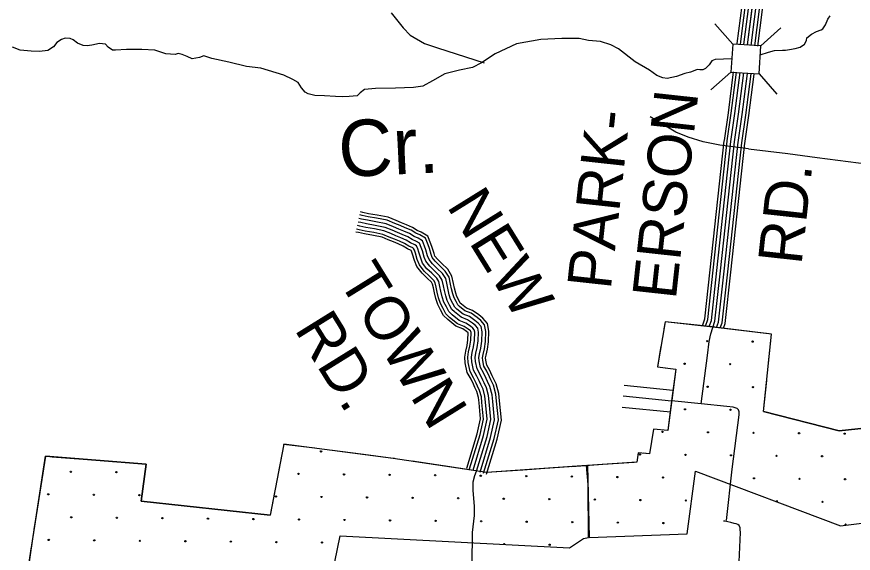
# Model space of a CAD drawing. Extents: x 1788175 to 1969470, y 584502 to 738744.
# Drawn here: x 1921193 to 1928256, y 643678 to 648203 of the extents above; entities that cross this region are included whole.
import ezdxf

# ---------------------------------------------------------------- set-up
doc = ezdxf.new("R2010")
doc.units = 0
for name, color, linetype in [('DESIGN - DRAINAGE - Bridges and Cross Drains Size Text', 7, 'Continuous'), ('DESIGN - EROSION CONTROL - Devices', 7, 'Continuous'), ('DESIGN - ROW - Right-of-Way and Easement Labels', 7, 'Continuous'), ('DESIGN - SCRATCH - User 1', 7, 'Continuous'), ('DESIGN - TRANSPORTATION - Text', 7, 'Continuous'), ('SURVEY - DRAINAGE - Area Shapes', 7, 'Continuous'), ('SURVEY - DRAINAGE - Storm Sewer', 7, 'Continuous'), ('SURVEY - PROPERTY - Owners', 7, 'Continuous'), ('SURVEY - TRANSPORTATION - Roads', 7, 'Continuous'), ('SURVEY - UTILITIES - Cable (Underground) with Text', 7, 'Continuous'), ('SURVEY - VEGETATION - Features with Text', 7, 'Continuous')]:
    doc.layers.add(name, color=color, linetype=linetype)

msp = doc.modelspace()

# ---------------------------------------------------------------- linework, layer by layer
at = {"layer": 'DESIGN - EROSION CONTROL - Devices'}
for centre in [(1927021.9, 645466.8), (1927406.5, 645463), (1926831.5, 645276.3), (1927216.1, 645272.6), (1927025.7, 645082.2), (1927410.2, 645078.5), (1926835.2, 644891.8), (1927219.8, 644888.1), (1926644.8, 644701.4), (1927029.4, 644697.6), (1927413.9, 644693.9), (1927798.5, 644690.2), (1928183.1, 644686.4), (1923762.6, 644537.1), (1926454.4, 644511), (1926839, 644507.2), (1927223.5, 644503.5), (1927608.1, 644499.8), (1927992.6, 644496), (1921649.4, 644365.4), (1922033.9, 644361.6), (1923572.1, 644346.7), (1923956.7, 644343), (1924341.3, 644339.2), (1924725.8, 644335.5), (1925110.4, 644331.8), (1925494.9, 644328), (1925879.5, 644324.3), (1926264, 644320.6), (1926648.6, 644316.8), (1927417.7, 644309.4), (1927802.2, 644305.6), (1928186.8, 644301.9), (1921459, 644175), (1921843.5, 644171.2), (1922228.1, 644167.5), (1923381.7, 644156.3), (1923766.3, 644152.6), (1924150.8, 644148.8), (1924535.4, 644145.1), (1924920, 644141.4), (1925304.5, 644137.6), (1925689.1, 644133.9), (1926073.6, 644130.2), (1926458.2, 644126.4), (1926842.7, 644122.7), (1927996.4, 644111.5), (1921653.1, 643980.8), (1922037.7, 643977.1), (1922422.2, 643973.3), (1922806.8, 643969.6), (1923191.3, 643965.9), (1923575.9, 643962.1), (1923960.4, 643958.4), (1924345, 643954.7), (1924729.5, 643950.9), (1925114.1, 643947.2), (1925498.6, 643943.5), (1925883.2, 643939.7), (1926267.8, 643936), (1926652.3, 643932.3), (1921462.7, 643790.4), (1921847.3, 643786.7), (1922231.8, 643782.9), (1922616.4, 643779.2), (1923000.9, 643775.5), (1923385.5, 643771.7), (1923770, 643768), (1925692.8, 643749.3)]:
    msp.add_circle(centre, 5.28, dxfattribs=at)
for centre, start, end in [((1926637.4, 645470.5), 289.28551, 50.91091), ((1927611.8, 644115.2), 304.333, 194.49629), ((1928190.5, 643917.3), 341.98153, 212.02096), ((1925308.2, 643753.1), 348.76591, 185.20847)]:
    msp.add_arc(centre, 5.28, start, end, dxfattribs=at)
at = {"layer": 'DESIGN - SCRATCH - User 1'}
for p, q in [((1926601.7, 645251.3), (1926758, 645231.8)), ((1926569, 644725.8), (1926536.2, 644517.4))]:
    msp.add_line(p, q, dxfattribs=at)
for points in [[(1929138.7, 644780), (1928818, 644782.2), (1928137.3, 644710.8), (1927497.5, 644872.2), (1927566.6, 645525.9), (1927070.6, 645584.1), (1926667.6, 645628.7), (1926601.7, 645251.3)], [(1926758, 645231.8), (1926722.3, 644963.6), (1926689, 644713.7), (1926569, 644725.8)], [(1925979, 643802.2), (1926020.6, 643811.9), (1926016.4, 644256.4), (1926004.3, 644417.1), (1925161, 644358.7), (1924370.1, 644478.4), (1923447.3, 644596.6), (1923331.4, 644000.4), (1922244, 644117.7), (1922286.1, 644429.9), (1921436.2, 644495.6), (1921325.8, 643798.6), (1921278.2, 643470.2)], [(1926012.4, 644417.1), (1926026.1, 643811.3), (1926854.7, 643842.3), (1926923.3, 644370.6), (1928149.5, 643910), (1928917.9, 644004.4), (1929349.3, 644071.8), (1930306.4, 643977.4), (1930427.7, 644354.9), (1930913.1, 644287.5), (1930993.9, 644530.2), (1931384.9, 644449.3), (1931196.2, 644085.3), (1931155.7, 643209), (1929821.1, 642993.3), (1929135.4, 642553.5)], [(1926536.2, 644517.4), (1926438.4, 644525.5), (1926429.2, 644445.1), (1926012.4, 644417.1)], [(1928941.8, 642500.5), (1928499.9, 642507.6), (1927615.8, 642393.3), (1926266.8, 642202.6), (1926131, 642973.1), (1923038.3, 642563.5), (1921949.4, 642901.7), (1921995.2, 643248.3), (1922037, 643452.9), (1922654.5, 643340.3), (1923809.9, 643276.1), (1923923.7, 643825.2), (1925860.4, 643723.2), (1925979, 643802.2)]]:
    msp.add_lwpolyline(points, dxfattribs=at)
at = {"layer": 'DESIGN - TRANSPORTATION - Text'}
for points in [[(1927470.5, 647882.2), (1927540.5, 647904.6), (1927590.4, 647918.9), (1927658, 647922.4), (1927683, 647922.4), (1927718.6, 647926), (1927764.8, 647936.7), (1927807.6, 647947.3), (1927843.2, 647972.3), (1927861, 648004.3), (1927864.5, 648025.7), (1927903.7, 648057.7), (1927946.4, 648079.1), (1927985.6, 648093.3), (1927999.8, 648100.4), (1928021.2, 648136.1), (1928042.6, 648182.3), (1928060.4, 648210.8)], [(1923446.7, 647712), (1923254, 647769.4), (1923133.8, 647783.7), (1922983.3, 647819.6), (1922840.9, 647851.7), (1922772.6, 647872.7), (1922734.8, 647860.2), (1922674.9, 647849.3), (1922630.7, 647866.7), (1922590.5, 647884.2), (1922556.4, 647893.7), (1922530.5, 647885.3), (1922452.4, 647890.2), (1922358, 647921), (1922247.9, 647927.4), (1922119.9, 647927.6), (1922028, 647922.3), (1922002, 647921.9), (1921965.7, 647945.5), (1921941.3, 647973.2), (1921891.3, 647978.5), (1921825.5, 647963.5), (1921787.5, 647957), (1921753.5, 647960.5), (1921705.2, 647979.8), (1921668.9, 648007.4), (1921642.7, 648019), (1921602.7, 648022.5), (1921570.8, 648012), (1921531.1, 647987.4), (1921503.6, 647951), (1921456.1, 647918.2), (1921384.2, 647909.2), (1921314.1, 647912.2), (1921222, 647922.9), (1921155.7, 647946)], [(1927230.2, 647847.3), (1927089, 647843.6), (1927063.1, 647831.2), (1927039.5, 647798.8), (1927008, 647766.3), (1926986.1, 647756), (1926960.1, 647755.7), (1926938.1, 647757.3), (1926904.2, 647744.9), (1926880.4, 647736.5), (1926832.5, 647723.8), (1926762.9, 647698.8), (1926685.1, 647683.7), (1926647, 647689.1), (1926596.7, 647708.5), (1926536.1, 647753.7), (1926413.2, 647824), (1926273.8, 647932.2), (1926209.3, 647967.4), (1926123, 647994.2), (1926020.9, 648002.8), (1925942.7, 648019.7), (1925794.7, 648019.6), (1925618.8, 648011.1), (1925411.3, 647974.1), (1925232.4, 647889.5), (1925117.4, 647813.7), (1925041.9, 647774.6), (1924932.2, 647753), (1924808.6, 647721.2), (1924703.3, 647663.7), (1924621.9, 647618.5), (1924542.1, 647605.3), (1924390.2, 647601.2), (1924222.2, 647596.8), (1924128.3, 647589.5), (1924092.7, 647562.9), (1924067, 647536.5), (1923999.1, 647531.5), (1923939.1, 647528.7), (1923885.1, 647531.9), (1923791, 647536.6), (1923709, 647539.5), (1923654.8, 647552.7), (1923628.6, 647566.4), (1923596.1, 647604), (1923569.6, 647647.7), (1923523.2, 647675), (1923446.7, 647712)]]:
    msp.add_lwpolyline(points, dxfattribs=at)
at = {"layer": 'SURVEY - DRAINAGE - Area Shapes'}
for points in [[(1926971.1, 644938.5), (1927025.6, 645347.1), (1927040.1, 645463.4), (1927053.2, 645527.7), (1927069.2, 645583.4)], [(1927234.6, 644386.8), (1927292.2, 644844.1), (1927291.8, 644870.1), (1927287.6, 644888.1), (1927275.4, 644899.9), (1927259.4, 644905.7), (1927241.3, 644909.5), (1927187.2, 644916.7), (1926971.1, 644938.5)], [(1927184.7, 643954.4), (1927234.6, 644386.8)], [(1925257.9, 642329.4), (1925217.4, 642526.8), (1925197.5, 642639.8), (1925178.9, 642745), (1925103.5, 642898.9), (1925070, 642976), (1925041.5, 643061.7), (1925018.2, 643157.5), (1925009.3, 643231.5), (1925008.4, 643295.6), (1925011.4, 643375.7), (1925038.6, 643586.4), (1925042.3, 643852.7), (1925057.4, 643996.5), (1925057.4, 644072.2), (1925046.1, 644208.5), (1925047.4, 644281.1), (1925060.2, 644332.3), (1925075.1, 644370.7)], [(1927386.7, 643064.9), (1927290.6, 643544.2), (1927302.6, 643852.8), (1927302.3, 643876.8), (1927302.1, 643892.9), (1927291.8, 643910.7), (1927281.7, 643920.6), (1927267.6, 643926.4), (1927251.6, 643928.2), (1927223.5, 643935.8), (1927171.4, 643947.1), (1927161, 643948.2)]]:
    msp.add_lwpolyline(points, dxfattribs=at)
at = {"layer": 'SURVEY - DRAINAGE - Storm Sewer'}
for p, q in [((1927238, 647973), (1927087.7, 648143.3)), ((1927475.2, 647958.2), (1927645.4, 648108.6)), ((1927223.3, 647735.9), (1927053.1, 647585.6)), ((1927460.5, 647721.2), (1927610.8, 647550.9))]:
    msp.add_line(p, q, dxfattribs=at)
msp.add_lwpolyline([(1927460.5, 647721.2), (1927475.2, 647958.3), (1927238, 647973), (1927223.3, 647735.9)], close=True, dxfattribs=at)
at = {"layer": 'SURVEY - PROPERTY - Owners'}
for points in [[(1926322.1, 645095.2), (1926731.4, 645053.9)], [(1926313, 645004.9), (1926722.3, 644963.6)], [(1926303.5, 644911.1), (1926712.8, 644869.8)]]:
    msp.add_lwpolyline(points, dxfattribs=at)
at = {"layer": 'SURVEY - TRANSPORTATION - Roads'}
for points in [[(1927356.1, 648622), (1927274.1, 647976.4)], [(1927447, 648641.5), (1927361.1, 647965.4)], [(1927381.6, 648618.7), (1927299.6, 647973.2)], [(1927412.4, 648614.8), (1927330.4, 647969.3)], [(1927443.1, 648610.8), (1927361.1, 647965.4)], [(1927473.9, 648606.8), (1927391.9, 647961.5)], [(1927504.6, 648602.8), (1927422.7, 647957.5)], [(1927529.1, 648599.7), (1927447.2, 647954.4)], [(1924353, 648235.4), (1924456.7, 648110.7), (1924513.5, 648047.4), (1924636.4, 647979), (1924744.8, 647942.5), (1925140.5, 647813.9)], [(1927167.6, 647160.3), (1927201.1, 647393.3), (1927245.1, 647740.1)], [(1927192.1, 647156.8), (1927225.6, 647390), (1927269.6, 647737)], [(1927222.8, 647152.4), (1927256.3, 647385.9), (1927300.4, 647733.1)], [(1927253.4, 647148), (1927287, 647381.7), (1927331.1, 647729.2)], [(1927253.4, 647148), (1927287, 647381.7), (1927331.1, 647729.2)], [(1927284.1, 647143.6), (1927317.7, 647377.6), (1927361.9, 647725.3)], [(1927314.8, 647139.2), (1927348.4, 647373.4), (1927392.6, 647721.4)], [(1927340.3, 647135.5), (1927373.9, 647370), (1927418.2, 647718.1)], [(1927372, 647088.3), (1927129.6, 647119), (1926989.2, 647147), (1926862.7, 647187.3), (1926758.1, 647229.9), (1926540.3, 647359.4)], [(1926981.6, 645596.4), (1927003.2, 645655.2), (1927048.1, 646069), (1927167.2, 647157.4)], [(1927006.9, 645593.6), (1927027.4, 645649.6), (1927072.6, 646066.4), (1927191.8, 647154.7)], [(1927038.5, 645589.7), (1927057.8, 645642.5), (1927103.5, 646063), (1927222.6, 647151.3)], [(1927069.2, 645583.3), (1927088.2, 645635.3), (1927134.3, 646059.6), (1927253.4, 647148)], [(1927069.2, 645583.3), (1927088.2, 645635.3), (1927134.3, 646059.6), (1927253.4, 647148)], [(1927101.7, 645582.1), (1927118.6, 645628.2), (1927165.1, 646056.3), (1927284.3, 647144.6)], [(1927133.3, 645578.3), (1927149, 645621.1), (1927195.9, 646052.9), (1927315.1, 647141.2)], [(1927159.6, 645575.1), (1927174.3, 645615.2), (1927221.5, 646050.1), (1927340.6, 647138.4)], [(1927372, 647088.3), (1927702.5, 647048.9), (1927950.9, 647016.4), (1928299.5, 646971.2), (1928820.3, 646906.5), (1929042.7, 646879.6)], [(1924385.4, 646460.2), (1924320.7, 646486.7), (1924230.8, 646504.7), (1924158.9, 646516.8), (1924110.6, 646527.5), (1924089.6, 646532.4)], [(1924395.1, 646484), (1924328.1, 646511.4), (1924235.5, 646530), (1924163.9, 646542), (1924116.3, 646552.6), (1924095.4, 646557.5)], [(1924350.2, 646374.1), (1924293.7, 646397.2), (1924214, 646413.2), (1924141.1, 646425.5), (1924090, 646436.9), (1924068.6, 646441.8)], [(1924361.9, 646402.8), (1924302.7, 646427), (1924219.6, 646443.7), (1924147, 646455.9), (1924096.8, 646467.1), (1924075.6, 646472)], [(1924361.9, 646402.8), (1924302.7, 646427), (1924219.6, 646443.7), (1924147, 646455.9), (1924096.8, 646467.1), (1924075.6, 646472)], [(1924373.6, 646431.5), (1924311.7, 646456.8), (1924225.2, 646474.2), (1924153, 646486.3), (1924103.7, 646497.3), (1924082.6, 646502.2)], [(1925183.6, 645164.8), (1925161, 645213.8), (1925137.9, 645255.3), (1925127.8, 645303.9), (1925126.2, 645326.8), (1925130.3, 645353.7), (1925141.8, 645402.6), (1925149.8, 645464.6), (1925153.3, 645549), (1925142.3, 645603.7), (1925110, 645642.2), (1925079.4, 645667.1), (1925029.1, 645702), (1924976.8, 645722.5), (1924929.9, 645760), (1924917, 645772.5), (1924902.9, 645800), (1924884.9, 645833), (1924874.9, 645864.9), (1924865, 645908), (1924856.5, 645947.6), (1924843.5, 646006.3), (1924811.4, 646057.4), (1924761.6, 646105.9), (1924726.1, 646140.5), (1924701.5, 646172), (1924691.5, 646196.6), (1924677.1, 646247.6), (1924665.6, 646278.7), (1924643, 646334.7), (1924595.9, 646362.8), (1924562, 646378.2), (1924522.9, 646402.1), (1924472.8, 646423.2), (1924431.4, 646441.4), (1924385.4, 646460.2)], [(1925206.9, 645175.6), (1925184, 645225.5), (1925162.3, 645264.4), (1925153.4, 645307.4), (1925152, 645325.8), (1925155.6, 645348.8), (1925167.2, 645398), (1925175.5, 645462.5), (1925179.1, 645551), (1925166.2, 645615.2), (1925128.1, 645660.6), (1925094.8, 645687.6), (1925041.3, 645724.8), (1924989.8, 645745), (1924947, 645779.3), (1924938, 645788), (1924925.6, 645812), (1924908.7, 645843.1), (1924899.8, 645871.6), (1924890.1, 645913.5), (1924881.6, 645953.1), (1924867.7, 646016.2), (1924831.5, 646073.6), (1924779.5, 646124.4), (1924745.2, 646157.8), (1924724, 646185), (1924715.9, 646204.9), (1924701.6, 646255.6), (1924689.5, 646288), (1924663.6, 646352.3), (1924607.8, 646385.6), (1924574.1, 646400.9), (1924534.7, 646425.1), (1924482.9, 646446.8), (1924441.4, 646465.1), (1924395.1, 646484)], [(1924329.1, 646322.5), (1924277.5, 646343.6), (1924203.9, 646358.4), (1924130.4, 646370.8), (1924077.6, 646382.5), (1924056, 646387.5)], [(1924338.4, 646345.4), (1924284.7, 646367.4), (1924208.3, 646382.7), (1924135.1, 646395), (1924083.1, 646406.6), (1924061.6, 646411.6)], [(1925099.1, 645126), (1925078.1, 645171.7), (1925049.7, 645222.5), (1925035.5, 645291.1), (1925032.7, 645330.6), (1925038.9, 645371.4), (1925050.2, 645419.3), (1925057.1, 645472.5), (1925059.9, 645541.6), (1925055.8, 645562.1), (1925044.5, 645575.6), (1925023.4, 645592.7), (1924985, 645619.4), (1924929.7, 645641), (1924868.3, 645690.2), (1924841.3, 645716.5), (1924820.7, 645756.5), (1924798.9, 645796.6), (1924785.1, 645840.5), (1924774.2, 645887.8), (1924765.6, 645927.9), (1924756.2, 645970.4), (1924738.6, 645998.5), (1924696.6, 646039.3), (1924656.7, 646078.3), (1924620.1, 646125), (1924603.4, 646166.5), (1924588.6, 646218.7), (1924578.8, 646245.1), (1924568.4, 646270.9), (1924552.7, 646280.3), (1924518.3, 646295.9), (1924480.4, 646319.1), (1924436.1, 646337.7), (1924395, 646355.8), (1924350.2, 646374.1)], [(1925127.2, 645138.9), (1925105.7, 645185.7), (1925079.1, 645233.4), (1925066.3, 645295.3), (1925063.8, 645329.3), (1925069.4, 645365.5), (1925080.7, 645413.7), (1925088, 645469.9), (1925091, 645544), (1925084.6, 645576), (1925066.3, 645597.8), (1925042.1, 645617.5), (1924999.7, 645646.9), (1924945.4, 645668.2), (1924888.8, 645713.4), (1924866.5, 645735.2), (1924848.1, 645771), (1924827.6, 645808.7), (1924815.1, 645848.6), (1924804.5, 645894.5), (1924795.9, 645934.5), (1924785.3, 645982.4), (1924762.8, 646018.1), (1924718.3, 646061.5), (1924679.8, 646099.1), (1924647.2, 646140.7), (1924632.8, 646176.5), (1924618.1, 646228.4), (1924607.7, 646256.3), (1924593.3, 646292.1), (1924567.1, 646307.8), (1924532.9, 646323.3), (1924494.6, 646346.8), (1924448.3, 646366.2), (1924407.1, 646384.3), (1924361.9, 646402.8)], [(1925127.2, 645138.9), (1925105.7, 645185.7), (1925079.1, 645233.4), (1925066.3, 645295.3), (1925063.8, 645329.3), (1925069.4, 645365.5), (1925080.7, 645413.7), (1925088, 645469.9), (1925091, 645544), (1925084.6, 645576), (1925066.3, 645597.8), (1925042.1, 645617.5), (1924999.7, 645646.9), (1924945.4, 645668.2), (1924888.8, 645713.4), (1924866.5, 645735.2), (1924848.1, 645771), (1924827.6, 645808.7), (1924815.1, 645848.6), (1924804.5, 645894.5), (1924795.9, 645934.5), (1924785.3, 645982.4), (1924762.8, 646018.1), (1924718.3, 646061.5), (1924679.8, 646099.1), (1924647.2, 646140.7), (1924632.8, 646176.5), (1924618.1, 646228.4), (1924607.7, 646256.3), (1924593.3, 646292.1), (1924567.1, 646307.8), (1924532.9, 646323.3), (1924494.6, 646346.8), (1924448.3, 646366.2), (1924407.1, 646384.3), (1924361.9, 646402.8)], [(1925155.4, 645151.9), (1925133.4, 645199.8), (1925108.5, 645244.4), (1925097.1, 645299.6), (1925095, 645328.1), (1925099.8, 645359.6), (1925111.3, 645408.2), (1925118.9, 645467.3), (1925122.2, 645546.5), (1925113.5, 645589.9), (1925088.2, 645620), (1925060.7, 645642.3), (1925014.4, 645674.4), (1924961.1, 645695.3), (1924909.4, 645736.7), (1924891.8, 645753.8), (1924875.5, 645785.5), (1924856.3, 645820.9), (1924845, 645856.7), (1924834.7, 645901.2), (1924826.2, 645941), (1924814.4, 645994.3), (1924787.1, 646037.7), (1924739.9, 646083.7), (1924702.9, 646119.8), (1924674.4, 646156.3), (1924662.2, 646186.6), (1924647.6, 646238), (1924636.6, 646267.5), (1924618.1, 646313.4), (1924581.5, 646335.3), (1924547.4, 646350.7), (1924508.7, 646374.5), (1924460.5, 646394.7), (1924419.3, 646412.8), (1924373.6, 646431.5)], [(1925048.5, 645102.7), (1925028.3, 645146.4), (1924996.9, 645202.8), (1924980.2, 645283.4), (1924976.7, 645332.8), (1924984.2, 645382), (1924995.3, 645429.3), (1925001.5, 645477.2), (1925004, 645536.7), (1924989.9, 645548.1), (1924958.6, 645569.9), (1924901.5, 645592.2), (1924831.3, 645648.4), (1924795.9, 645682.9), (1924771.4, 645730.4), (1924747.4, 645774.7), (1924731.3, 645825.8), (1924719.8, 645875.7), (1924711.2, 645916), (1924703.9, 645948.9), (1924694.9, 645963.2), (1924657.8, 645999.4), (1924615.1, 646041), (1924571.4, 646096.9), (1924550.6, 646148.4), (1924535.6, 646201.4), (1924526.9, 646224.9), (1924524, 646232.1), (1924492.1, 646246.6), (1924454.9, 646269.4), (1924414.1, 646286.5), (1924373.3, 646304.5), (1924329.1, 646322.5)], [(1925070.9, 645113), (1925050.4, 645157.6), (1925020.3, 645211.5), (1925004.8, 645286.8), (1925001.5, 645331.8), (1925008.5, 645377.3), (1925019.7, 645424.8), (1925026.2, 645475.1), (1925028.8, 645539.1), (1925027, 645548.3), (1925022.7, 645553.4), (1925004.8, 645567.9), (1924970.3, 645591.8), (1924914, 645613.9), (1924847.7, 645666.9), (1924816.1, 645697.8), (1924793.3, 645742), (1924770.2, 645784.4), (1924755.2, 645832.3), (1924743.9, 645881.1), (1924735.4, 645921.3), (1924727.1, 645958.5), (1924714.3, 645978.9), (1924675, 646017.1), (1924633.5, 646057.6), (1924593, 646109.4), (1924574, 646156.4), (1924559.1, 646209.1), (1924549.9, 646233.9), (1924543.6, 646249.6), (1924538.3, 646252.8), (1924503.7, 646268.5), (1924466.2, 646291.5), (1924423.8, 646309.2), (1924382.9, 646327.2), (1924338.4, 646345.4)], [(1925134.4, 644352.6), (1925224.2, 644647), (1925259.2, 644801.8), (1925244.4, 644960.8), (1925238, 645019.3), (1925217.4, 645096.8), (1925194.4, 645141.3), (1925183.6, 645164.8)], [(1925159, 644345.1), (1925249.1, 644640.4), (1925285.2, 644800.1), (1925270, 644963.4), (1925263.3, 645024.1), (1925241.5, 645106.1), (1925217.5, 645152.5), (1925206.9, 645175.6)], [(1924992.2, 644396), (1925080.4, 644685.1), (1925109, 644811.5), (1925096.5, 644945.7), (1925091.4, 644991.9), (1925077.8, 645042.9), (1925060.7, 645076.1), (1925048.5, 645102.7)], [(1925015.8, 644388.8), (1925104.3, 644678.8), (1925133.9, 644809.9), (1925121.1, 644948.2), (1925115.7, 644996.5), (1925101, 645051.9), (1925082.9, 645086.9), (1925070.9, 645113)], [(1925045.4, 644379.7), (1925134.3, 644670.8), (1925165.3, 644807.9), (1925151.9, 644951.3), (1925146.3, 645002.2), (1925130.1, 645063.1), (1925110.8, 645100.5), (1925099.1, 645126)], [(1925075.1, 644370.7), (1925164.3, 644662.9), (1925196.6, 644805.9), (1925182.7, 644954.5), (1925176.8, 645007.9), (1925159.2, 645074.3), (1925138.7, 645114.1), (1925127.2, 645138.9)], [(1925075.1, 644370.7), (1925164.3, 644662.9), (1925196.6, 644805.9), (1925182.7, 644954.5), (1925176.8, 645007.9), (1925159.2, 645074.3), (1925138.7, 645114.1), (1925127.2, 645138.9)], [(1925104.7, 644361.6), (1925194.2, 644654.9), (1925227.9, 644803.8), (1925213.6, 644957.6), (1925207.4, 645013.6), (1925188.3, 645085.5), (1925166.5, 645127.7), (1925155.4, 645151.9)]]:
    msp.add_lwpolyline(points, dxfattribs=at)
at = {"layer": 'SURVEY - UTILITIES - Cable (Underground) with Text'}
msp.add_lwpolyline([(1926971.1, 644938.5), (1926722.3, 644963.6)], dxfattribs=at)
at = {"layer": 'SURVEY - VEGETATION - Features with Text'}
for points in [[(1927497.5, 644872.2), (1927566.6, 645525.9), (1926992.4, 645595.3), (1926667.6, 645628.7), (1926601.7, 645251.3), (1926758, 645231.8)], [(1926872.8, 645607.6), (1926667.6, 645628.7), (1926657.7, 645571.8)], [(1927135.1, 645578.1), (1926992.4, 645595.3), (1926872.8, 645607.6)], [(1927546.1, 645528.4), (1927284, 645560.1)], [(1927541, 645283.9), (1927566.6, 645525.9), (1927546.1, 645528.4)], [(1926631.9, 645424), (1926601.7, 645251.3), (1926689.7, 645240.3)], [(1926758, 645231.8), (1926689, 644713.7)], [(1926689.7, 645240.3), (1926758, 645231.8)], [(1926758, 645231.8), (1926723.1, 644970.1)], [(1927497.5, 644872.2), (1927525.3, 645134.7)], [(1926703.3, 644821.4), (1926689, 644713.7)], [(1927497.5, 644872.2), (1928137.3, 644710.8), (1928818, 644782.2), (1929138.7, 644780)], [(1927497.5, 644872.2), (1927753.5, 644807.6)], [(1927899, 644770.9), (1928137.3, 644710.8), (1928155.4, 644712.7)], [(1928155.4, 644712.7), (1928417.9, 644740.2)], [(1926569, 644725.8), (1926536.2, 644517.4), (1926438.4, 644525.5), (1926429.2, 644445.1), (1925161, 644358.7), (1924370.1, 644478.4), (1923447.3, 644596.6)], [(1926569, 644725.8), (1926536.2, 644517.4), (1926483.3, 644521.8)], [(1926689, 644713.7), (1926569, 644725.8)], [(1926689, 644713.7), (1926569, 644725.8)], [(1923447.3, 644596.6), (1923331.4, 644000.4)], [(1923447.3, 644596.6), (1923396.9, 644337.5)], [(1923448.7, 644596.5), (1923447.3, 644596.6)], [(1923710.6, 644562.9), (1923448.7, 644596.5)], [(1924121.2, 644510.3), (1923859.3, 644543.9)], [(1921278.2, 643470.2), (1921436.2, 644495.6), (1922286.1, 644429.9), (1922244, 644117.7), (1923331.4, 644000.4)], [(1921490.5, 644491.4), (1921753.7, 644471.1)], [(1921753.7, 644471.1), (1922017, 644450.7)], [(1924383, 644476.5), (1924370.1, 644478.4), (1924121.2, 644510.3)], [(1921381.4, 644140.3), (1921421.6, 644401.3)], [(1922166.5, 644439.1), (1922286.1, 644429.9), (1922266.8, 644287.1)], [(1924792.3, 644414.5), (1924531.3, 644454)], [(1925053.4, 644375), (1924792.3, 644414.5)], [(1925728.8, 644397.4), (1925465.4, 644379.4)], [(1926141.9, 644425.5), (1925878.5, 644407.6)], [(1926405.3, 644443.5), (1926141.9, 644425.5)], [(1925465.4, 644379.4), (1925202.1, 644361.5)], [(1922266.8, 644287.1), (1922244, 644117.7), (1922336.5, 644107.7)], [(1923368.3, 644190.2), (1923331.4, 644000.4)], [(1921341.2, 643879.4), (1921381.4, 644140.3)], [(1922485.7, 644091.7), (1922748.1, 644063.3)], [(1922748.1, 644063.3), (1923010.6, 644035)], [(1923159.8, 644018.9), (1923331.4, 644000.4)], [(1921278.2, 643470.2), (1921318.4, 643731.2)]]:
    msp.add_lwpolyline(points, dxfattribs=at)

# ---------------------------------------------------------------- texts
at = {"layer": 'DESIGN - DRAINAGE - Bridges and Cross Drains Size Text'}
msp.add_text('Cr.', height=475, rotation=2.7641, dxfattribs=at).set_placement((1923919, 646849.7))
at = {"layer": 'DESIGN - ROW - Right-of-Way and Easement Labels'}
for s, rotation, p in [('ERSON', 83.75112, (1926757.2, 645811.5)), ('PARK-', 83.75112, (1926207.5, 645895.2)), ('RD.', 83.75103, (1927818.4, 646103.9)), ('NEW', 301.79329, (1924818.4, 646606.6)), ('TOWN', 301.79329, (1923901.7, 645983)), ('RD.', 301.79329, (1923532, 645567.8))]:
    msp.add_text(s, height=370, rotation=rotation, dxfattribs=at).set_placement(p)

doc.saveas('drawing.dxf')
